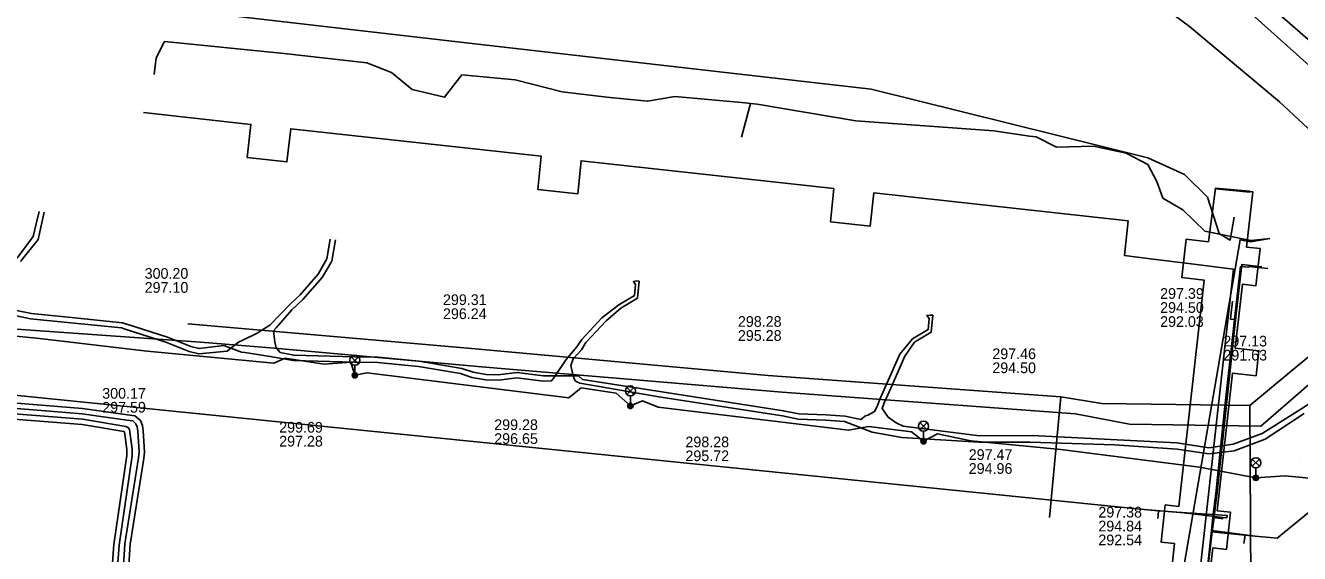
# Model space of a CAD drawing. Extents: x -595540 to -593988, y -1160850 to -1159202.
# Drawn here: x -594204.3 to -594108.9, y -1159543 to -1159503.5 of the extents above; entities that cross this region are included whole.
import ezdxf

# ---------------------------------------------------------------- set-up
doc = ezdxf.new("R2010")
doc.units = 0
for name, color, linetype in [('BVK-DESTOVA_popisy', 7, 'Continuous'), ('BVK-DESTOVA_trasa sítě', 7, 'Continuous'), ('BVK-SPLASKOVA_popisy', 7, 'Continuous'), ('BVK-SPLASKOVA_trasa sítě', 7, 'Continuous'), ('BVK-VODOVOD_trasa sítě', 7, 'Continuous'), ('BVK-VODOVOD_trasa zrušené sítě', 7, 'Continuous'), ('CETIN_kabel podzemní', 7, 'Continuous'), ('DESTOVA_trasa neprovozované sítě', 7, 'Continuous'), ('DSP-SDEL-VODAFONE_kabel', 7, 'Continuous'), ('EON-NN_kabel', 7, 'Continuous'), ('EON-VN_kabel', 7, 'Continuous'), ('TEPLARNY-TEPLOVODY_trasa sítě', 7, 'Continuous'), ('TSB_kabel VO', 7, 'Continuous'), ('TSB_kolektor', 7, 'Continuous'), ('TSB_lampy VO', 7, 'Continuous')]:
    doc.layers.add(name, color=color, linetype=linetype)

msp = doc.modelspace()

# ---------------------------------------------------------------- linework, layer by layer
at = {"layer": 'BVK-DESTOVA_popisy'}
for p, q in [((-594195.416, -1159522.591), (-594195.416, -1159522.591)), ((-594173.065, -1159524.559), (-594173.065, -1159524.559)), ((-594119.332, -1159524.62), (-594119.332, -1159524.62)), ((-594150.966, -1159526.19), (-594150.966, -1159526.19)), ((-594114.592, -1159527.662), (-594114.592, -1159527.662)), ((-594131.904, -1159528.607), (-594131.904, -1159528.607))]:
    msp.add_line(p, q, dxfattribs=at)
at = {"layer": 'BVK-DESTOVA_trasa sítě'}
for p, q in [((-594112.601, -1159531.966), (-594095.555, -1159517.754)), ((-594192.174, -1159525.834), (-594171.203, -1159527.664)), ((-594171.203, -1159527.664), (-594148.689, -1159529.709)), ((-594148.689, -1159529.709), (-594126.765, -1159531.301)), ((-594126.765, -1159531.301), (-594123.705, -1159531.813)), ((-594123.705, -1159531.813), (-594112.601, -1159531.966))]:
    msp.add_line(p, q, dxfattribs=at)
msp.add_lwpolyline([(-594123.318, -1159492.92), (-594122.476, -1159493.673), (-594122.416, -1159493.727), (-594096.516, -1159516.895), (-594096.188, -1159517.188), (-594095.555, -1159517.754)], dxfattribs=at)
at = {"layer": 'BVK-SPLASKOVA_popisy'}
for p, q in [((-594198.595, -1159530.647), (-594198.595, -1159530.647)), ((-594185.338, -1159533.187), (-594185.338, -1159533.187)), ((-594169.225, -1159532.993), (-594169.225, -1159532.993)), ((-594154.899, -1159534.283), (-594154.899, -1159534.283)), ((-594133.671, -1159535.233), (-594133.671, -1159535.233)), ((-594108.914, -1159535.883), (-594108.914, -1159535.883)), ((-594123.959, -1159539.544), (-594123.959, -1159539.544))]:
    msp.add_line(p, q, dxfattribs=at)
at = {"layer": 'BVK-SPLASKOVA_trasa sítě'}
for p, q in [((-594121.778, -1159492.739), (-594093.394, -1159517.503)), ((-594111.774, -1159533.497), (-594093.394, -1159517.503)), ((-594206.43, -1159526.142), (-594191.238, -1159527.215)), ((-594191.238, -1159527.215), (-594185.685, -1159527.651)), ((-594185.685, -1159527.651), (-594170.172, -1159529.07)), ((-594170.172, -1159529.07), (-594147.657, -1159530.947)), ((-594147.657, -1159530.947), (-594125.677, -1159532.572)), ((-594125.677, -1159532.572), (-594121.637, -1159533.342)), ((-594121.637, -1159533.342), (-594111.774, -1159533.497))]:
    msp.add_line(p, q, dxfattribs=at)
at = {"layer": 'BVK-VODOVOD_trasa sítě'}
for p, q in [((-594115.383, -1159540.35), (-594115.14, -1159538.32)), ((-594115.49, -1159541.31), (-594115.383, -1159540.35)), ((-594115.383, -1159540.35), (-594114.784, -1159540.417)), ((-594115.49, -1159541.31), (-594115.068, -1159541.354)), ((-594115.068, -1159541.354), (-594113.36, -1159541.59))]:
    msp.add_line(p, q, dxfattribs=at)
for points in [[(-594112.21, -1159541.75), (-594110.55, -1159541.901), (-594106.46, -1159538.55), (-594101.089, -1159533.632), (-594087.34, -1159521.87), (-594078.92, -1159514.2), (-594060.88, -1159498.47), (-594059.771, -1159497.444), (-594059.68, -1159493.69), (-594070.941, -1159482.531), (-594087.31, -1159466.31)], [(-594115.14, -1159538.32), (-594114.5, -1159532.25), (-594113.75, -1159525.52), (-594113.305, -1159521.548), (-594113, -1159521.58)], [(-594113, -1159521.58), (-594112.69, -1159521.61), (-594112.68, -1159521.555), (-594111.27, -1159521.71)], [(-594113.75, -1159525.52), (-594114.061, -1159525.486), (-594114.04, -1159525.23), (-594113.92, -1159524.15)], [(-594209.13, -1159530.778), (-594168.58, -1159534.88), (-594120.81, -1159539.73)], [(-594119, -1159539.87), (-594119.46, -1159539.84), (-594120.81, -1159539.73)], [(-594119.46, -1159539.84), (-594119.49, -1159540.16), (-594119.51, -1159540.42)], [(-594114.784, -1159540.417), (-594114.654, -1159540.43), (-594114.642, -1159540.334), (-594117.52, -1159540), (-594119, -1159539.87)], [(-594122.68, -1159606.94), (-594122.05, -1159600.99), (-594121.8, -1159598.81), (-594121.13, -1159592.85), (-594120.48, -1159586.92), (-594119.82, -1159581.01), (-594119.15, -1159575.07), (-594118.49, -1159569.12), (-594117.84, -1159563.17), (-594117.2, -1159557.21), (-594116.56, -1159551.25), (-594115.95, -1159545.74), (-594115.49, -1159541.31)], [(-594113.36, -1159541.59), (-594112.96, -1159541.65), (-594112.21, -1159541.75)], [(-594112.96, -1159541.65), (-594113.008, -1159541.991), (-594113.05, -1159542.3)]]:
    msp.add_lwpolyline(points, dxfattribs=at)
at = {"layer": 'BVK-VODOVOD_trasa zrušené sítě'}
for p, q in [((-594120.81, -1159539.73), (-594118.46, -1159539.92)), ((-594115.44, -1159541.42), (-594115.28, -1159540.29)), ((-594115.44, -1159541.42), (-594114.76, -1159541.49)), ((-594112.21, -1159541.75), (-594114.76, -1159541.49))]:
    msp.add_line(p, q, dxfattribs=at)
for points in [[(-594115.087, -1159538.678), (-594113.63, -1159525.1), (-594113.23, -1159521.63)], [(-594113.23, -1159521.63), (-594113.215, -1159521.396), (-594111.715, -1159521.586)], [(-594115.28, -1159540.29), (-594115.172, -1159539.407), (-594115.087, -1159538.678)], [(-594118.46, -1159539.92), (-594114.314, -1159540.189), (-594114.335, -1159540.378), (-594115.28, -1159540.29)], [(-594139.59, -1159758.16), (-594132.19, -1159691.23), (-594131.54, -1159685.22), (-594130.32, -1159674.22), (-594125.04, -1159627.62), (-594124.69, -1159624.72), (-594124.57, -1159623.5), (-594121.78, -1159598.56), (-594116.31, -1159549.3), (-594116, -1159546.29), (-594115.44, -1159541.42)]]:
    msp.add_lwpolyline(points, dxfattribs=at)
at = {"layer": 'CETIN_kabel podzemní'}
for points in [[(-594194.7, -1159507.17), (-594194.56, -1159505.92), (-594193.92, -1159504.71), (-594184.97, -1159505.61)], [(-594184.97, -1159505.61), (-594178.76, -1159506.31), (-594176.93, -1159507.02), (-594175.37, -1159508.3), (-594172.95, -1159508.88), (-594171.65, -1159507.21), (-594167.66, -1159507.56), (-594164.14, -1159508.46), (-594160.78, -1159508.87), (-594157.73, -1159509.18), (-594155.68, -1159508.81), (-594153.48, -1159509.02), (-594150.42, -1159509.3), (-594150.02, -1159509.34)], [(-594150.02, -1159509.34), (-594150.7, -1159511.87)], [(-594150.02, -1159509.34), (-594149.52, -1159509.4), (-594142.12, -1159510.63)], [(-594142.12, -1159510.63), (-594131.8, -1159511.39), (-594129.12, -1159511.78), (-594128.61, -1159511.85), (-594127.09, -1159512.62), (-594124.33, -1159512.53)], [(-594124.33, -1159512.53), (-594121.87, -1159513.06), (-594120.26, -1159513.9), (-594119.59, -1159515.18), (-594119.13, -1159516.44), (-594117.62, -1159517.31), (-594115.99, -1159518.91), (-594112.54, -1159519.59), (-594111.12, -1159519.45)], [(-594111.12, -1159519.45), (-594112.56, -1159519.7), (-594113.34, -1159519.55), (-594117.89, -1159545.9), (-594122.74, -1159596.11)]]:
    msp.add_lwpolyline(points, dxfattribs=at)
at = {"layer": 'DESTOVA_trasa neprovozované sítě'}
for p, q in [((-594127.608, -1159540.347), (-594126.765, -1159531.301)), ((-594112.475, -1159553.898), (-594112.601, -1159531.966))]:
    msp.add_line(p, q, dxfattribs=at)
at = {"layer": 'DSP-SDEL-VODAFONE_kabel'}
msp.add_lwpolyline([(-594166.141, -1159441.127), (-594173.258, -1159454.281), (-594178.659, -1159462.835), (-594180.224, -1159465.066), (-594200.486, -1159499.22), (-594200.811, -1159500.081), (-594200.649, -1159500.655), (-594200.145, -1159501.013), (-594198.419, -1159501.49), (-594188.215, -1159502.853), (-594170.45, -1159504.906), (-594140.979, -1159508.283), (-594120.243, -1159513.408), (-594117.504, -1159514.659), (-594115.785, -1159516.368), (-594114.9, -1159519.073), (-594114.083, -1159519.565), (-594113.772, -1159517.844)], dxfattribs=at)
at = {"layer": 'EON-NN_kabel'}
for points in [[(-594215.425, -1159522.291), (-594214.088, -1159522.5), (-594213.268, -1159522.719), (-594212.146, -1159523.056), (-594211.965, -1159523.146), (-594211.92, -1159523.163), (-594211.568, -1159523.294), (-594210.846, -1159523.442), (-594209.792, -1159523.743), (-594209.433, -1159523.481), (-594208.222, -1159522.988), (-594207.156, -1159522.595), (-594205.789, -1159521.508), (-594204.926, -1159520.838), (-594203.761, -1159519.307), (-594203.541, -1159518.361), (-594203.328, -1159517.432)], [(-594204.714, -1159521.172), (-594203.395, -1159519.539), (-594202.937, -1159517.475)], [(-594181.528, -1159519.498), (-594181.758, -1159520.979), (-594182.426, -1159522.12), (-594183.759, -1159523.672), (-594184.498, -1159524.337), (-594186.039, -1159525.939), (-594186.992, -1159526.538), (-594188.058, -1159527.061), (-594188.381, -1159527.225), (-594188.951, -1159527.674), (-594189.232, -1159527.895), (-594191.368, -1159528.097), (-594192.092, -1159527.916), (-594193.839, -1159527.219), (-594196.868, -1159526.25), (-594197.163, -1159526.151), (-594201.192, -1159525.737), (-594203.959, -1159525.474), (-594206.076, -1159525.026)], [(-594137.876, -1159526.971), (-594138.825, -1159528.111), (-594139.811, -1159530.313), (-594140.096, -1159530.99), (-594140.321, -1159531.471), (-594140.532, -1159532.034), (-594140.724, -1159532.409), (-594141.241, -1159532.668), (-594141.397, -1159532.737), (-594141.765, -1159532.999), (-594142.932, -1159532.76), (-594144.366, -1159532.666), (-594146.402, -1159532.575), (-594147.546, -1159532.345), (-594156.673, -1159530.943), (-594162.601, -1159530.015), (-594162.922, -1159529.742), (-594163.311, -1159529.74), (-594164.669, -1159529.732), (-594165.52, -1159529.727), (-594167.518, -1159529.495), (-594168.93, -1159529.65), (-594169.827, -1159529.635), (-594170.796, -1159529.471), (-594171.644, -1159529.178), (-594174.848, -1159528.637), (-594177.914, -1159528.326), (-594179.692, -1159528.311), (-594184.242, -1159528.188), (-594185.257, -1159527.992), (-594185.563, -1159527.65), (-594185.652, -1159527.224), (-594185.752, -1159526.368), (-594185.568, -1159526.153), (-594184.394, -1159524.8), (-594183.561, -1159524.028), (-594182.124, -1159522.381), (-594181.399, -1159521.158), (-594181.127, -1159519.541)], [(-594159.878, -1159524.415), (-594158.715, -1159523.718), (-594158.642, -1159522.896), (-594158.791, -1159522.676), (-594158.554, -1159522.632), (-594158.374, -1159522.647), (-594158.477, -1159523.916), (-594159.738, -1159524.664)], [(-594159.878, -1159524.415), (-594161.167, -1159525.388), (-594162.665, -1159527.017), (-594163.024, -1159527.563), (-594163.834, -1159528.514), (-594164.669, -1159529.732), (-594164.918, -1159530.095), (-594164.954, -1159530.102), (-594165.544, -1159530.127), (-594167.52, -1159529.897), (-594168.912, -1159530.05), (-594169.863, -1159530.035), (-594170.896, -1159529.859), (-594171.744, -1159529.566), (-594174.902, -1159529.033), (-594177.936, -1159528.726), (-594179.7, -1159528.711), (-594184.284, -1159528.588), (-594186.006, -1159528.276), (-594187.907, -1159527.986), (-594188.165, -1159527.964), (-594188.951, -1159527.674), (-594189.493, -1159527.474), (-594191.338, -1159527.693), (-594191.968, -1159527.534), (-594193.703, -1159526.843), (-594196.744, -1159525.87), (-594197.077, -1159525.757), (-594201.152, -1159525.339), (-594203.899, -1159525.078), (-594206.004, -1159524.632)], [(-594159.738, -1159524.664), (-594160.849, -1159525.616), (-594162.356, -1159527.245), (-594162.674, -1159527.799), (-594163.301, -1159528.459), (-594163.476, -1159528.96), (-594163.37, -1159529.52), (-594163.311, -1159529.74), (-594163.271, -1159529.89), (-594163.157, -1159530.106), (-594163.033, -1159530.173), (-594162.811, -1159530.276), (-594156.735, -1159531.339), (-594147.616, -1159532.739), (-594146.45, -1159532.973), (-594144.388, -1159533.066), (-594142.986, -1159533.158), (-594140.918, -1159533.965), (-594138.688, -1159534.356), (-594132.883, -1159534.698), (-594129.084, -1159534.697), (-594122.757, -1159534.913), (-594118.045, -1159535.235), (-594115.677, -1159535.575), (-594113.782, -1159535.343), (-594111.471, -1159534.478), (-594108.533, -1159532.559)], [(-594137.876, -1159526.971), (-594136.713, -1159526.274), (-594136.64, -1159525.452), (-594136.804, -1159525.208), (-594136.552, -1159525.188), (-594136.372, -1159525.203), (-594136.475, -1159526.472), (-594137.736, -1159527.22)], [(-594137.736, -1159527.22), (-594138.459, -1159528.271), (-594139.445, -1159530.473), (-594139.73, -1159531.152), (-594139.953, -1159531.627), (-594140.158, -1159532.174), (-594139.705, -1159532.823), (-594139.114, -1159533.26), (-594138.578, -1159533.507), (-594132.87, -1159534.222), (-594128.93, -1159534.21), (-594122.561, -1159534.528), (-594118.067, -1159534.752), (-594115.672, -1159535.118), (-594113.856, -1159534.86), (-594111.679, -1159534.061), (-594108.79, -1159532.222), (-594106.256, -1159530.57), (-594104.745, -1159529.801), (-594103.29, -1159529.366), (-594100.96, -1159529.235), (-594099.312, -1159529.925), (-594099.128, -1159529.876), (-594098.858, -1159529.576)]]:
    msp.add_lwpolyline(points, dxfattribs=at)
at = {"layer": 'EON-VN_kabel'}
for points in [[(-594207.49, -1159531.579), (-594200.063, -1159532.172), (-594196.696, -1159532.667), (-594196.145, -1159532.73), (-594195.734, -1159533.087), (-594195.579, -1159533.456), (-594195.52, -1159533.848), (-594195.432, -1159535.427), (-594195.467, -1159535.933), (-594196.495, -1159542.349), (-594196.648, -1159544.682)], [(-594207.477, -1159531.981), (-594200.108, -1159532.57), (-594196.748, -1159533.064), (-594196.314, -1159533.113), (-594196.067, -1159533.328), (-594195.967, -1159533.565), (-594195.918, -1159533.889), (-594195.833, -1159535.424), (-594195.865, -1159535.887), (-594196.893, -1159542.304), (-594197.052, -1159544.729)], [(-594207.44, -1159532.408), (-594200.056, -1159532.989), (-594196.831, -1159533.528), (-594196.632, -1159533.637), (-594196.54, -1159533.75), (-594196.356, -1159535.214), (-594196.346, -1159535.729), (-594197.319, -1159542.413), (-594197.502, -1159544.732)], [(-594207.429, -1159532.81), (-594200.105, -1159533.386), (-594196.964, -1159533.911), (-594196.92, -1159533.935), (-594196.756, -1159535.243), (-594196.747, -1159535.704), (-594197.717, -1159542.368), (-594197.907, -1159544.773)]]:
    msp.add_lwpolyline(points, dxfattribs=at)
at = {"layer": 'TEPLARNY-TEPLOVODY_trasa sítě'}
msp.add_line((-594117.014, -1159521.35), (-594120.252, -1159520.945), dxfattribs=at)
for points in [[(-594120.252, -1159520.945), (-594121.995, -1159520.727), (-594121.726, -1159518.132), (-594140.791, -1159516.037), (-594141.047, -1159518.524), (-594144.03, -1159518.196), (-594143.773, -1159515.709), (-594162.719, -1159513.627), (-594162.963, -1159516.115), (-594165.945, -1159515.787), (-594165.701, -1159513.299), (-594184.476, -1159511.236), (-594184.752, -1159513.721), (-594187.734, -1159513.393), (-594187.458, -1159510.908), (-594195.5, -1159510.024)], [(-594116.833, -1159548.732), (-594113.839, -1159521.747), (-594117.014, -1159521.35)]]:
    msp.add_lwpolyline(points, dxfattribs=at)
at = {"layer": 'TSB_kabel VO'}
for points in [[(-594105.07, -1159514.16), (-594110.38, -1159509.23), (-594117.13, -1159503.58), (-594123.25, -1159499.03)], [(-594106.86, -1159537.51), (-594109.96, -1159537.23), (-594112.16, -1159537.37), (-594116.38, -1159536.58), (-594126.77, -1159535.26), (-594133.51, -1159534.59), (-594136.01, -1159534.07), (-594137.06, -1159534.63), (-594137.96, -1159533.92), (-594141.15, -1159533.52), (-594142.67, -1159533.81), (-594156.93, -1159532.07), (-594158.11, -1159531.61), (-594159.02, -1159531.99), (-594160.09, -1159531.03), (-594162.7, -1159530.64), (-594163.64, -1159531.37), (-594178.75, -1159529.51), (-594179.67, -1159529.69), (-594179.96, -1159528.71), (-594181.96, -1159528.85), (-594184.9, -1159528.4), (-594185.74, -1159528.78), (-594195.23, -1159527.89), (-594203.51, -1159526.91), (-594206.4, -1159526.64)]]:
    msp.add_lwpolyline(points, dxfattribs=at)
at = {"layer": 'TSB_kolektor'}
for points in [[(-594118.737, -1159546.715), (-594118.242, -1159542.293), (-594119.256, -1159542.179), (-594118.944, -1159539.397), (-594117.93, -1159539.51), (-594116.033, -1159522.561), (-594117.702, -1159522.374), (-594117.382, -1159519.512), (-594115.712, -1159519.699), (-594115.171, -1159515.677), (-594112.396, -1159515.965), (-594112.859, -1159520.099), (-594111.845, -1159520.213), (-594112.157, -1159522.995), (-594113.171, -1159522.882), (-594113.705, -1159527.657), (-594111.935, -1159527.856), (-594112.145, -1159529.724), (-594113.915, -1159529.526), (-594115.068, -1159539.831), (-594114.055, -1159539.944), (-594114.366, -1159542.727), (-594115.38, -1159542.613), (-594115.875, -1159547.036)], [(-594115.17, -1159515.74), (-594112.62, -1159515.99), (-594112.623, -1159515.91), (-594115.171, -1159515.677)]]:
    msp.add_lwpolyline(points, close=True, dxfattribs=at)
at = {"layer": 'TSB_lampy VO'}
for p, q in [((-594179.935, -1159528.83), (-594179.405, -1159528.3)), ((-594179.935, -1159528.3), (-594179.405, -1159528.83)), ((-594179.935, -1159528.83), (-594179.405, -1159528.3)), ((-594179.935, -1159528.3), (-594179.405, -1159528.83)), ((-594179.67, -1159528.94), (-594179.67, -1159529.69)), ((-594179.67, -1159528.94), (-594179.67, -1159529.69)), ((-594159.285, -1159531.13), (-594158.755, -1159530.6)), ((-594159.285, -1159530.6), (-594158.755, -1159531.13)), ((-594159.285, -1159531.13), (-594158.755, -1159530.6)), ((-594159.285, -1159530.6), (-594158.755, -1159531.13)), ((-594159.02, -1159531.24), (-594159.02, -1159531.99)), ((-594159.02, -1159531.24), (-594159.02, -1159531.99)), ((-594137.325, -1159533.77), (-594136.795, -1159533.24)), ((-594137.325, -1159533.24), (-594136.795, -1159533.77)), ((-594137.325, -1159533.77), (-594136.795, -1159533.24)), ((-594137.325, -1159533.24), (-594136.795, -1159533.77)), ((-594137.06, -1159533.88), (-594137.06, -1159534.63)), ((-594137.06, -1159533.88), (-594137.06, -1159534.63)), ((-594112.425, -1159536.51), (-594111.895, -1159535.98)), ((-594112.425, -1159535.98), (-594111.895, -1159536.51)), ((-594112.425, -1159536.51), (-594111.895, -1159535.98)), ((-594112.425, -1159535.98), (-594111.895, -1159536.51)), ((-594112.16, -1159536.62), (-594112.16, -1159537.37)), ((-594112.16, -1159536.62), (-594112.16, -1159537.37))]:
    msp.add_line(p, q, dxfattribs=at)
for centre, radius in [((-594179.67, -1159528.565), 0.375), ((-594179.67, -1159528.565), 0.375), ((-594179.67, -1159529.69), 0.2), ((-594179.67, -1159529.69), 0.2), ((-594179.67, -1159529.69), 0.145), ((-594179.67, -1159529.69), 0.145), ((-594179.67, -1159529.69), 0.0876), ((-594179.67, -1159529.69), 0.0876), ((-594159.02, -1159530.865), 0.375), ((-594159.02, -1159530.865), 0.375), ((-594159.02, -1159531.99), 0.2), ((-594159.02, -1159531.99), 0.2), ((-594159.02, -1159531.99), 0.145), ((-594159.02, -1159531.99), 0.145), ((-594159.02, -1159531.99), 0.0876), ((-594159.02, -1159531.99), 0.0876), ((-594137.06, -1159533.505), 0.375), ((-594137.06, -1159533.505), 0.375), ((-594137.06, -1159534.63), 0.2), ((-594137.06, -1159534.63), 0.2), ((-594137.06, -1159534.63), 0.145), ((-594137.06, -1159534.63), 0.145), ((-594137.06, -1159534.63), 0.0876), ((-594137.06, -1159534.63), 0.0876), ((-594112.16, -1159536.245), 0.375), ((-594112.16, -1159536.245), 0.375), ((-594112.16, -1159537.37), 0.2), ((-594112.16, -1159537.37), 0.2), ((-594112.16, -1159537.37), 0.145), ((-594112.16, -1159537.37), 0.145), ((-594112.16, -1159537.37), 0.0876), ((-594112.16, -1159537.37), 0.0876)]:
    msp.add_circle(centre, radius, dxfattribs=at)

# ---------------------------------------------------------------- texts
at = {"layer": 'BVK-DESTOVA_popisy'}
for s, p in [('300.20', (-594195.416, -1159522.466)), ('297.10', (-594195.416, -1159523.516)), ('299.31', (-594173.065, -1159524.434)), ('297.39', (-594119.332, -1159523.97)), ('294.50', (-594119.332, -1159525.02)), ('296.24', (-594173.065, -1159525.484)), ('298.28', (-594150.966, -1159526.065)), ('292.03', (-594119.332, -1159526.07)), ('295.28', (-594150.966, -1159527.115)), ('297.13', (-594114.592, -1159527.537)), ('297.46', (-594131.904, -1159528.482)), ('291.63', (-594114.592, -1159528.587)), ('294.50', (-594131.904, -1159529.532))]:
    msp.add_text(s, height=0.8, dxfattribs=at).set_placement(p)
at = {"layer": 'BVK-SPLASKOVA_popisy'}
for s, p in [('300.17', (-594198.595, -1159531.447)), ('297.59', (-594198.595, -1159532.487)), ('299.69', (-594185.338, -1159533.987)), ('299.28', (-594169.225, -1159533.793)), ('296.65', (-594169.225, -1159534.833)), ('297.28', (-594185.338, -1159535.027)), ('298.28', (-594154.899, -1159535.083)), ('295.72', (-594154.899, -1159536.123)), ('297.47', (-594133.671, -1159536.033)), ('294.96', (-594133.671, -1159537.073)), ('297.38', (-594123.959, -1159540.344)), ('294.84', (-594123.959, -1159541.384)), ('292.54', (-594123.959, -1159542.424))]:
    msp.add_text(s, height=0.8, dxfattribs=at).set_placement(p)

doc.saveas('drawing.dxf')
